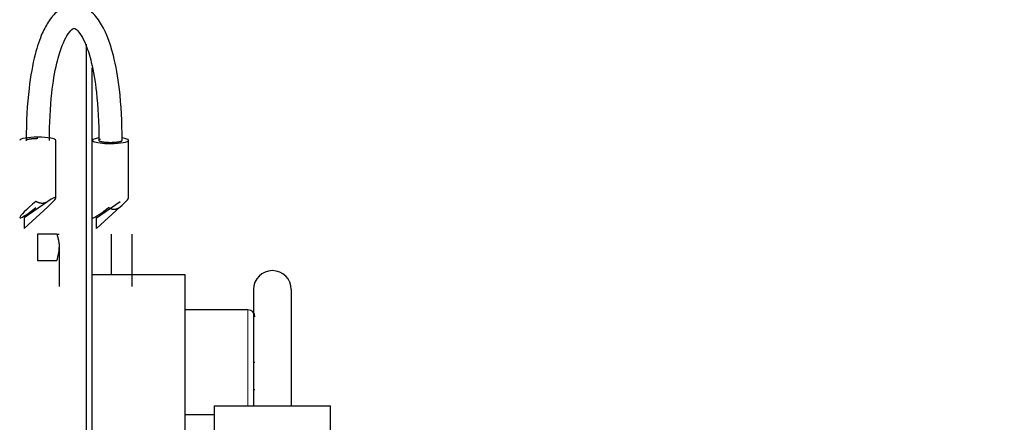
# Model space of a CAD drawing. Header units: inches. Extents: x 0 to 29700, y -16 to 21000.
# Tile 329 of 376: x 20975 to 21314, y 15898 to 16037. Entities that reach past the tile are written whole.
import ezdxf

# ---------------------------------------------------------------- set-up
doc = ezdxf.new("R2010")
doc.units = ezdxf.units.IN
doc.layers.add('254', color=7, linetype='Continuous', true_color=0xffffff)
doc.styles.add('latin_extended', font='simplex.shx')
doc.dimstyles.get("Standard").update_dxf_attribs({"dimtxt": 0.18, "dimasz": 0.18, "dimexe": 0.18, "dimexo": 0.0625, "dimgap": 0.09, "dimtad": 0, "dimtih": 1, "dimtoh": 1, "dimdec": 4, "dimzin": 0, "dimdsep": 46, "dimtxsty": 'Standard', "dimcen": 0.09, "dimadec": 0, "dimazin": 0, "dimtfac": 1, "dimtdec": 4, "dimtofl": 0, "dimtmove": 0, "dimatfit": 3, "dimfxl": 1, "dimtolj": 1, "dimtzin": 0, "dimarcsym": 0})

# ---------------------------------------------------------------- blocks, each defined once
blk = doc.blocks.new('_U5')
at = {"layer": '254', "color": 3, "linetype": 'Continuous', "lineweight": 13, "transparency": 16777216}
for p, q in [((27220.43, 17368.72), (27220.43, 13173.69)), ((18363.86, 15513.19), (18363.86, 13173.69)), ((18538.86, 13223.69), (27045.43, 13223.69))]:
    blk.add_line(p, q, dxfattribs=at)
at = {"layer": '254', "color": 3, "transparency": 16777216}
for points in [[(18538.86, 13252.86), (18538.86, 13194.52), (18363.86, 13223.69)], [(27045.43, 13194.52), (27045.43, 13252.86), (27220.43, 13223.69)]]:
    blk.add_solid(points, dxfattribs=at)
at = {"layer": 'Defpoints', "color": 0, "transparency": 16777216}
for p in [(27220.43, 17418.72), (18363.86, 15563.19), (27220.43, 13223.69)]:
    blk.add_point(p, dxfattribs=at)
at = {"layer": '254', "color": 2, "lineweight": 13, "transparency": 16777216, "insert": (22483.81, 13486.19), "char_height": 175, "attachment_point": 1, "style": 'latin_extended'}
blk.add_mtext('\\A1;8857', dxfattribs=at)

msp = doc.modelspace()

# ---------------------------------------------------------------- linework, layer by layer
at = {"layer": '254', "color": 2, "linetype": 'Continuous', "lineweight": 25}
for p, q in [((20997.86, 15818.443), (20997.86, 16028.116)), ((20999.86, 15818.399), (20999.86, 16020.047)), ((20987.36, 15975.359), (20987.36, 15995.056)), ((21012.36, 15975.359), (21012.36, 15995.056)), ((20984.498, 15973.965), (20976.36, 15968.319)), ((21001.36, 15968.319), (21009.498, 15973.965)), ((20976.36, 15964.673), (20984.498, 15972.141)), ((21009.498, 15972.141), (21001.36, 15964.673)), ((20976.36, 15968.319), (20976.36, 15964.673)), ((21001.36, 15964.673), (21001.36, 15968.319)), ((20980.96, 15962.694), (20980.96, 15953.694)), ((20987.657, 15962.694), (20980.96, 15962.694)), ((21006.36, 15962.694), (21006.36, 15958.194)), ((21013.46, 15962.694), (21013.46, 15958.194)), ((20988.46, 15958.194), (20988.46, 15949.194)), ((21006.36, 15958.194), (21006.36, 15949.194)), ((21013.46, 15958.194), (21013.46, 15949.194)), ((20980.96, 15953.694), (20987.657, 15953.694)), ((20988.46, 15949.194), (20988.46, 15944.694)), ((21031.86, 15948.694), (20999.861, 15948.694)), ((21006.36, 15949.194), (21006.36, 15948.694)), ((21013.46, 15949.194), (21013.46, 15944.694)), ((21031.86, 15868.693), (21031.86, 15948.694)), ((21055.36, 15943.694), (21055.36, 15903.406)), ((21068.36, 15943.694), (21068.36, 15903.469)), ((21053.46, 15936.694), (21031.86, 15936.694)), ((21055.36, 15918.694), (21055.86, 15918.694)), ((21055.86, 15909.194), (21055.36, 15909.194)), ((21041.86, 15903.694), (21041.86, 15883.694)), ((21041.86, 15903.694), (21081.86, 15903.694)), ((21081.86, 15883.694), (21081.86, 15903.694)), ((21031.86, 15900.694), (21041.861, 15900.694))]:
    msp.add_line(p, q, dxfattribs=at)
at = {"layer": '254', "color": 110, "linetype": 'Continuous', "lineweight": 13}
msp.add_line((21053.46, 15903.694), (21053.46, 15936.694), dxfattribs=at)
at = {"layer": '254', "color": 2, "linetype": 'Continuous', "lineweight": 25}
for centre, radius, end in [((21061.86, 15943.694), 6.5, 180), ((21053.46, 15934.294), 2.4, 90)]:
    msp.add_arc(centre, radius, 0, end, dxfattribs=at)
for centre, major_axis, ratio, start_param, end_param in [((20981.11, 15995.056), (6.25, 0), 0.1736482, 1.5707963, 3.1415927), ((20981.11, 15995.056), (6.25, 0), 0.1736482, 0, 1.5707963), ((21006.11, 15995.056), (6.25, 0), 0.1736482, 2.277851, 4.712389), ((21006.11, 15995.056), (6.25, 0), 0.1736482, 4.712389, 6.2831853), ((21006.11, 15995.056), (6.25, 0), 0.1736482, 0, 0.8697303), ((20981.11, 15973.505), (6.227, 5.11), 0.1045294, 1.5943056, 4.5177351), ((20981.11, 15970.323), (6.227, 5.11), 0.1045294, 5.1995775, 7.1956485), ((21006.11, 15970.323), (6.227, 5.11), 0.1045294, 5.1995775, 6.197613), ((21006.11, 15973.505), (6.227, 5.11), 0.1045294, 3.0560203, 4.5177351)]:
    msp.add_ellipse(centre, major_axis=major_axis, ratio=ratio, start_param=start_param, end_param=end_param, dxfattribs=at)
for points, knots in [([(21010.11, 15995.044), (21010.133, 16001.366), (21009.592, 16011.676), (21007.023, 16026.364), (21003.428, 16035.256), (20998.9, 16040.299), (20993.852, 16042.265), (20988.449, 16040.458), (20985.075, 16036.71), (20982.357, 16031.69), (20979.853, 16024.303), (20977.657, 16011.966), (20977.093, 16001.506), (20977.11, 15995.056)], [0, 0, 0, 0, 0.1221933, 0.216744, 0.348484, 0.4211143, 0.4973057, 0.5749659, 0.6473661, 0.7046889, 0.7798947, 0.8756251, 1, 1, 1, 1]), ([(20985.11, 15995.056), (20985.104, 16000.97), (20985.567, 16010.406), (20987.372, 16021.341), (20989.318, 16027.579), (20991.253, 16031.547), (20993.129, 16033.553), (20993.511, 16033.659), (20994.14, 16033.561), (20995.911, 16031.63), (20997.834, 16027.786), (20999.776, 16021.656), (21001.631, 16010.681), (21002.11, 16001.108), (21002.111, 15995.067)], [0, 0, 0, 0, 0.1252446, 0.2203525, 0.29475, 0.3518337, 0.4234566, 0.4977392, 0.5731209, 0.644361, 0.7012493, 0.7761132, 0.8724505, 1, 1, 1, 1]), ([(20981.11, 15973.679), (20981.101, 15973.683), (20981.082, 15973.692), (20981.054, 15973.704), (20981.025, 15973.717), (20980.997, 15973.73), (20980.969, 15973.743), (20980.941, 15973.756), (20980.912, 15973.77), (20980.884, 15973.783), (20980.856, 15973.797), (20980.827, 15973.812), (20980.799, 15973.826), (20980.77, 15973.841), (20980.742, 15973.856), (20980.714, 15973.871), (20980.685, 15973.886), (20980.657, 15973.902), (20980.629, 15973.918), (20980.6, 15973.934), (20980.572, 15973.95), (20980.543, 15973.967), (20980.515, 15973.984), (20980.487, 15974.001), (20980.458, 15974.018), (20980.439, 15974.029), (20980.43, 15974.035)], [0, 0, 0, 0, 0.0398314, 0.0798077, 0.1199309, 0.1602031, 0.2006266, 0.2412032, 0.2819351, 0.3228243, 0.3638728, 0.4050826, 0.4464555, 0.4879935, 0.5296986, 0.5715726, 0.6136174, 0.6558347, 0.6982265, 0.7407945, 0.7835404, 0.8264661, 0.8695732, 0.9128634, 0.9563385, 1, 1, 1, 1]), ([(20984.498, 15973.965), (20984.489, 15973.959), (20984.472, 15973.947), (20984.447, 15973.93), (20984.421, 15973.913), (20984.395, 15973.896), (20984.369, 15973.88), (20984.343, 15973.863), (20984.317, 15973.847), (20984.291, 15973.831), (20984.265, 15973.816), (20984.239, 15973.801), (20984.213, 15973.786), (20984.187, 15973.771), (20984.16, 15973.757), (20984.134, 15973.742), (20984.107, 15973.728), (20984.081, 15973.715), (20984.054, 15973.701), (20984.028, 15973.688), (20984.001, 15973.675), (20983.974, 15973.662), (20983.947, 15973.65), (20983.92, 15973.638), (20983.893, 15973.626), (20983.866, 15973.614), (20983.839, 15973.603), (20983.812, 15973.592), (20983.785, 15973.581), (20983.758, 15973.57), (20983.731, 15973.56), (20983.703, 15973.55), (20983.676, 15973.54), (20983.648, 15973.53), (20983.621, 15973.521), (20983.593, 15973.512), (20983.566, 15973.503), (20983.538, 15973.494), (20983.51, 15973.486), (20983.483, 15973.478), (20983.455, 15973.47), (20983.427, 15973.463), (20983.399, 15973.455), (20983.371, 15973.448), (20983.343, 15973.442), (20983.315, 15973.435), (20983.287, 15973.429), (20983.259, 15973.423), (20983.231, 15973.417), (20983.203, 15973.412), (20983.175, 15973.406), (20983.147, 15973.401), (20983.118, 15973.397), (20983.09, 15973.392), (20983.062, 15973.388), (20983.033, 15973.384), (20983.005, 15973.38), (20982.976, 15973.377), (20982.948, 15973.374), (20982.912, 15973.37), (20982.869, 15973.366), (20982.819, 15973.362), (20982.769, 15973.359), (20982.718, 15973.357), (20982.668, 15973.356), (20982.617, 15973.355), (20982.566, 15973.355), (20982.515, 15973.356), (20982.464, 15973.358), (20982.413, 15973.361), (20982.362, 15973.364), (20982.311, 15973.368), (20982.259, 15973.373), (20982.208, 15973.379), (20982.156, 15973.385), (20982.104, 15973.392), (20982.052, 15973.401), (20982.001, 15973.409), (20981.949, 15973.419), (20981.897, 15973.429), (20981.845, 15973.441), (20981.792, 15973.453), (20981.74, 15973.465), (20981.688, 15973.479), (20981.636, 15973.493), (20981.583, 15973.508), (20981.531, 15973.524), (20981.478, 15973.541), (20981.426, 15973.558), (20981.373, 15973.576), (20981.321, 15973.595), (20981.268, 15973.615), (20981.216, 15973.636), (20981.163, 15973.657), (20981.128, 15973.672), (20981.11, 15973.679)], [0, 0, 0, 0, 0.0097016, 0.019359, 0.0289726, 0.0385427, 0.0480699, 0.0575545, 0.0669968, 0.0763973, 0.0857565, 0.0950747, 0.1043523, 0.1135899, 0.1227877, 0.1319464, 0.1410663, 0.1501479, 0.1591916, 0.1681979, 0.1771674, 0.1861004, 0.1949974, 0.203859, 0.2126856, 0.2214778, 0.230236, 0.2389608, 0.2476527, 0.2563122, 0.2649399, 0.2735362, 0.2821017, 0.2906371, 0.2991427, 0.3076193, 0.3160673, 0.3244874, 0.3328801, 0.341246, 0.3495857, 0.3578997, 0.3661888, 0.3744535, 0.3826943, 0.390912, 0.3991072, 0.4072804, 0.4154323, 0.4235636, 0.4316749, 0.4397668, 0.4478401, 0.4558952, 0.463933, 0.4719541, 0.4799591, 0.4879487, 0.4959237, 0.5038846, 0.5178033, 0.5316955, 0.5455651, 0.5594158, 0.5732514, 0.5870758, 0.6008928, 0.6147062, 0.6285199, 0.6423377, 0.6561634, 0.670001, 0.6838541, 0.6977267, 0.7116225, 0.7255453, 0.7394988, 0.7534868, 0.767513, 0.781581, 0.7956945, 0.8098571, 0.8240723, 0.8383437, 0.8526747, 0.8670689, 0.8815295, 0.89606, 0.9106636, 0.9253437, 0.9401033, 0.9549457, 0.9698739, 0.984891, 1, 1, 1, 1]), ([(21006.11, 15971.509), (21006.101, 15971.513), (21006.082, 15971.521), (21006.054, 15971.534), (21006.025, 15971.546), (21005.997, 15971.559), (21005.969, 15971.573), (21005.941, 15971.586), (21005.912, 15971.6), (21005.884, 15971.614), (21005.856, 15971.629), (21005.827, 15971.643), (21005.799, 15971.658), (21005.77, 15971.674), (21005.742, 15971.689), (21005.714, 15971.705), (21005.685, 15971.721), (21005.657, 15971.737), (21005.629, 15971.754), (21005.6, 15971.771), (21005.572, 15971.788), (21005.543, 15971.805), (21005.515, 15971.823), (21005.487, 15971.841), (21005.458, 15971.859), (21005.439, 15971.871), (21005.43, 15971.877)], [0, 0, 0, 0, 0.0398314, 0.0798077, 0.1199309, 0.1602031, 0.2006266, 0.2412032, 0.2819351, 0.3228243, 0.3638728, 0.4050826, 0.4464555, 0.4879935, 0.5296986, 0.5715726, 0.6136174, 0.6558347, 0.6982265, 0.7407945, 0.7835404, 0.8264661, 0.8695732, 0.9128634, 0.9563385, 1, 1, 1, 1]), ([(21009.498, 15972.141), (21009.489, 15972.133), (21009.472, 15972.117), (21009.447, 15972.094), (21009.421, 15972.072), (21009.395, 15972.049), (21009.369, 15972.027), (21009.343, 15972.006), (21009.317, 15971.984), (21009.291, 15971.963), (21009.265, 15971.942), (21009.239, 15971.922), (21009.213, 15971.901), (21009.187, 15971.882), (21009.16, 15971.862), (21009.134, 15971.843), (21009.107, 15971.824), (21009.081, 15971.805), (21009.054, 15971.786), (21009.028, 15971.768), (21009.001, 15971.751), (21008.974, 15971.733), (21008.947, 15971.716), (21008.92, 15971.699), (21008.893, 15971.682), (21008.866, 15971.666), (21008.839, 15971.65), (21008.812, 15971.634), (21008.785, 15971.619), (21008.758, 15971.604), (21008.731, 15971.589), (21008.703, 15971.575), (21008.676, 15971.561), (21008.648, 15971.547), (21008.621, 15971.533), (21008.593, 15971.52), (21008.566, 15971.507), (21008.538, 15971.494), (21008.51, 15971.482), (21008.483, 15971.47), (21008.455, 15971.458), (21008.427, 15971.447), (21008.399, 15971.436), (21008.371, 15971.425), (21008.343, 15971.414), (21008.315, 15971.404), (21008.287, 15971.394), (21008.259, 15971.384), (21008.231, 15971.375), (21008.203, 15971.366), (21008.175, 15971.358), (21008.147, 15971.349), (21008.118, 15971.341), (21008.09, 15971.333), (21008.062, 15971.326), (21008.033, 15971.319), (21008.005, 15971.312), (21007.976, 15971.305), (21007.948, 15971.299), (21007.912, 15971.291), (21007.869, 15971.283), (21007.819, 15971.274), (21007.769, 15971.267), (21007.718, 15971.26), (21007.668, 15971.254), (21007.617, 15971.249), (21007.566, 15971.244), (21007.515, 15971.241), (21007.464, 15971.239), (21007.413, 15971.238), (21007.362, 15971.237), (21007.311, 15971.238), (21007.259, 15971.239), (21007.208, 15971.242), (21007.156, 15971.245), (21007.104, 15971.249), (21007.052, 15971.255), (21007.001, 15971.261), (21006.949, 15971.268), (21006.897, 15971.276), (21006.845, 15971.285), (21006.792, 15971.295), (21006.74, 15971.306), (21006.688, 15971.317), (21006.636, 15971.33), (21006.583, 15971.344), (21006.531, 15971.358), (21006.478, 15971.374), (21006.426, 15971.39), (21006.373, 15971.408), (21006.321, 15971.426), (21006.268, 15971.445), (21006.216, 15971.466), (21006.163, 15971.487), (21006.128, 15971.501), (21006.11, 15971.509)], [0, 0, 0, 0, 0.0097016, 0.019359, 0.0289726, 0.0385427, 0.0480699, 0.0575545, 0.0669968, 0.0763973, 0.0857565, 0.0950747, 0.1043523, 0.1135899, 0.1227877, 0.1319464, 0.1410663, 0.1501479, 0.1591916, 0.1681979, 0.1771674, 0.1861004, 0.1949974, 0.203859, 0.2126856, 0.2214778, 0.230236, 0.2389608, 0.2476527, 0.2563122, 0.2649399, 0.2735362, 0.2821017, 0.2906371, 0.2991427, 0.3076193, 0.3160673, 0.3244874, 0.3328801, 0.341246, 0.3495857, 0.3578997, 0.3661888, 0.3744535, 0.3826943, 0.390912, 0.3991072, 0.4072804, 0.4154323, 0.4235636, 0.4316749, 0.4397668, 0.4478401, 0.4558952, 0.463933, 0.4719541, 0.4799591, 0.4879487, 0.4959237, 0.5038846, 0.5178033, 0.5316955, 0.5455651, 0.5594158, 0.5732514, 0.5870758, 0.6008928, 0.6147062, 0.6285199, 0.6423377, 0.6561634, 0.670001, 0.6838541, 0.6977267, 0.7116225, 0.7255453, 0.7394988, 0.7534868, 0.767513, 0.781581, 0.7956945, 0.8098571, 0.8240723, 0.8383437, 0.8526747, 0.8670689, 0.8815295, 0.89606, 0.9106636, 0.9253437, 0.9401033, 0.9549457, 0.9698739, 0.984891, 1, 1, 1, 1]), ([(20987.657, 15962.694), (20987.664, 15962.694), (20987.678, 15962.694), (20987.7, 15962.694), (20987.721, 15962.694), (20987.742, 15962.694), (20987.762, 15962.694), (20987.782, 15962.694), (20987.802, 15962.694), (20987.822, 15962.694), (20987.841, 15962.694), (20987.86, 15962.694), (20987.879, 15962.694), (20987.898, 15962.694), (20987.916, 15962.694), (20987.934, 15962.694), (20987.951, 15962.694), (20987.969, 15962.694), (20987.986, 15962.694), (20988.002, 15962.694), (20988.019, 15962.694), (20988.035, 15962.694), (20988.051, 15962.694), (20988.067, 15962.694), (20988.082, 15962.694), (20988.097, 15962.694), (20988.112, 15962.694), (20988.126, 15962.694), (20988.14, 15962.695), (20988.154, 15962.695), (20988.168, 15962.695), (20988.181, 15962.695), (20988.194, 15962.695), (20988.206, 15962.695), (20988.219, 15962.695), (20988.231, 15962.695), (20988.246, 15962.695), (20988.263, 15962.695), (20988.282, 15962.695), (20988.301, 15962.695), (20988.318, 15962.695), (20988.334, 15962.694), (20988.349, 15962.694), (20988.364, 15962.694), (20988.377, 15962.694), (20988.389, 15962.694), (20988.401, 15962.694), (20988.411, 15962.694), (20988.421, 15962.693), (20988.429, 15962.693), (20988.436, 15962.693), (20988.443, 15962.693), (20988.448, 15962.693), (20988.453, 15962.693), (20988.456, 15962.694), (20988.459, 15962.694), (20988.46, 15962.694), (20988.46, 15962.694)], [0, 0, 0, 0, 0.0149413, 0.0298355, 0.0446833, 0.0594856, 0.0742433, 0.0889572, 0.1036282, 0.1182573, 0.1328453, 0.1473933, 0.1619021, 0.1763728, 0.1908063, 0.2052037, 0.219566, 0.2338942, 0.2481894, 0.2624527, 0.2766851, 0.2908878, 0.3050619, 0.3192085, 0.3333288, 0.347424, 0.3614952, 0.3755437, 0.3895707, 0.4035774, 0.4175651, 0.4315351, 0.4454885, 0.4594269, 0.4733513, 0.4872633, 0.501164, 0.5257839, 0.5502729, 0.57464, 0.598894, 0.6230438, 0.6470988, 0.6710682, 0.6949616, 0.7187885, 0.7425587, 0.7662821, 0.7899686, 0.8136282, 0.8372711, 0.8609075, 0.8845476, 0.9082019, 0.9318807, 0.9555944, 1, 1, 1, 1])]:
    msp.add_open_spline(points, degree=3, knots=knots, dxfattribs=at)
msp.add_rational_spline([(20977.11, 15995.056), (20977.11, 15995.301), (20977.818, 15995.627), (20979.696, 15995.75), (20981.11, 15995.75)], [1.01661171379, 1.01661171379, 0.958470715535, 1.01661171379, 1.01661171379], degree=4, dxfattribs=at)
for points, weights, knots in [([(21002.645, 15995.402), (21001.939, 15995.19), (21001.613, 15994.846), (21002.888, 15994.576), (21004.531, 15994.412), (21005.02, 15994.379), (21005.558, 15994.361), (21006.11, 15994.361)], [1.01661171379, 1.01661171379, 0.958470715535, 1.01661171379, 1.01661171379, 1.00986791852, 1.00327060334, 0.999016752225], [0, 0, 0, 0, 0, 0.7459494, 0.7459494, 0.7459494, 1, 1, 1, 1, 1]), ([(21006.11, 15994.361), (21007.193, 15994.361), (21008.302, 15994.428), (21009.111, 15994.568), (21009.81, 15994.779), (21009.998, 15994.861), (21010.102, 15994.952), (21010.11, 15995.045)], [0.999016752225, 0.99078034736, 0.991329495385, 1.01661171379, 1.01661171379, 1.01024324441, 1.00382944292, 0.99950802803], [0, 0, 0, 0, 0, 0.665827, 0.665827, 0.665827, 1, 1, 1, 1, 1])]:
    msp.add_rational_spline(points, weights, degree=4, knots=knots, dxfattribs=at)
for points, degree in [([(20987.657, 15962.694), (20988.46, 15960.282), (20988.46, 15958.194)], 2), ([(20987.657, 15953.694), (20988.147, 15955.166), (20988.46, 15956.66), (20988.46, 15958.194)], 3)]:
    msp.add_open_spline(points, degree=degree, dxfattribs=at)

# ---------------------------------------------------------------- dimensions: what is measured, and where the dimension line sits
at = {"layer": '254', "color": 2, "linetype": 'Continuous', "lineweight": 13}
dim = msp.add_linear_dim(base=(27220.427, 13223.692), p1=(18363.86, 15563.186), p2=(27220.427, 17418.716), dimstyle='Standard', override={"dimscale": 50, "dimtxt": 3.5, "dimasz": 3.5, "dimexe": 1, "dimexo": 1, "dimgap": 1.75, "dimtad": 1, "dimtih": 1, "dimtoh": 0, "dimdec": 0, "dimlfac": 1, "dimzin": 8, "dimdsep": 46, "dimlunit": 2, "dimtxsty": 'latin_extended', "dimsah": 1, "dimse1": 0, "dimse2": 0, "dimsd1": 0, "dimsd2": 0, "dimclrd": 3, "dimclre": 3, "dimclrt": 2, "dimtol": 0, "dimtm": -0.1, "dimtfac": 0.714286, "dimtdec": 3, "dimtofl": 1, "dimtmove": 0, "dimtzin": 8, "dimlwd": 13, "dimlwe": 13}, dxfattribs=at)
dim.commit()
dim.dimension.update_dxf_attribs({"geometry": '_U5', "text_midpoint": (22792.144, 13223.692), "dimtype": 160})

doc.saveas('drawing.dxf')
